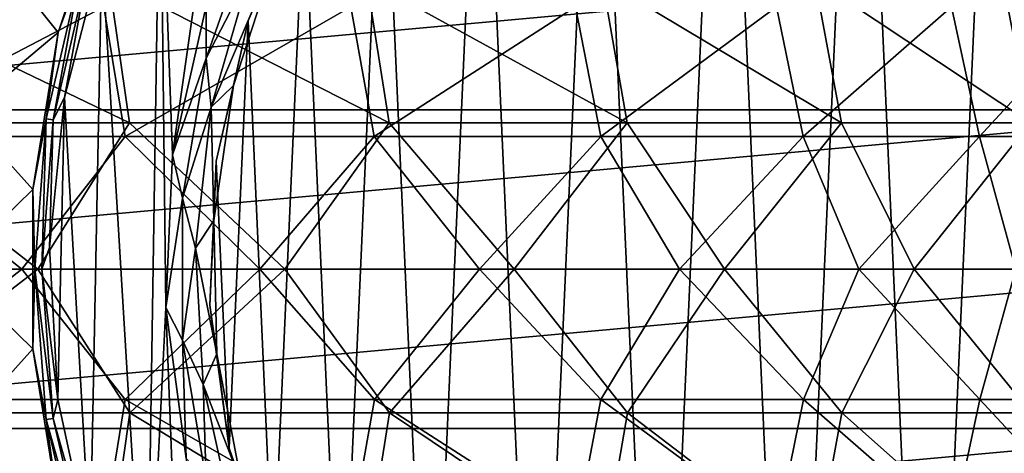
# Model space of a CAD drawing. Header units: metres. Extents: x -62 to 150, y -92 to 92.
# Tile 728 of 771: x 129 to 140, y -2 to 3. Entities that reach past the tile are written whole.
import ezdxf

# ---------------------------------------------------------------- set-up
doc = ezdxf.new("R2010")
doc.units = ezdxf.units.M
doc.layers.add('solid_500615', color=7, linetype='CONTINUOUS')

msp = doc.modelspace()

# ---------------------------------------------------------------- linework, layer by layer
at = {"layer": 'solid_500615'}
for points in [[(139.170242, -8.740664, -90.103577), (138.392975, 8.666092, -90.312111), (139.950851, 8.740664, -89.89415)], [(140.728134, -8.666092, -89.685616), (139.170242, -8.740664, -90.103577), (139.950851, 8.740664, -89.89415)], [(140.728134, -8.666092, -89.685616), (139.950851, 8.740664, -89.89415), (141.495453, 8.517583, -89.479759)], [(137.625656, -8.517583, -90.517967), (136.874847, 8.296406, -90.719398), (138.392975, 8.666092, -90.312111)], [(139.170242, -8.740664, -90.103577), (137.625656, -8.517583, -90.517967), (138.392975, 8.666092, -90.312111)], [(136.146957, -8.004446, -90.91468), (135.448196, 7.644197, -91.10215), (136.874847, 8.296406, -90.719398)], [(137.625656, -8.517583, -90.517967), (136.146957, -8.004446, -90.91468), (136.874847, 8.296406, -90.719398)], [(134.7845, -7.218727, -91.280212), (134.161575, 6.731673, -91.447334), (135.448196, 7.644197, -91.10215)], [(136.146957, -8.004446, -90.91468), (134.7845, -7.218727, -91.280212), (135.448196, 7.644197, -91.10215)], [(133.584702, -6.187184, -91.602104), (133.058807, 5.589911, -91.743187), (134.161575, 6.731673, -91.447334)], [(134.7845, -7.218727, -91.280212), (133.584702, -6.187184, -91.602104), (134.161575, 6.731673, -91.447334)], [(130.563126, 5.065681, -92.41275), (131.439453, 6.460843, -92.177635), (130.700455, 1.279639, -92.3759)], [(131.439453, 6.460843, -92.177635), (131.078415, 2.943464, -92.274506), (130.700455, 1.279639, -92.3759)], [(132.588379, -4.944945, -91.8694), (132.177444, 4.25779, -91.979645), (133.058807, 5.589911, -91.743187)], [(133.584702, -6.187184, -91.602104), (132.588379, -4.944945, -91.8694), (133.058807, 5.589911, -91.743187)], [(130.40834, -4.759176, -92.454269), (129.906982, 3.541548, -92.588783), (130.563126, 5.065681, -92.41275)], [(130.40834, -4.759176, -92.454269), (130.563126, 5.065681, -92.41275), (130.624207, -0.427762, -92.396355)], [(130.563126, 5.065681, -92.41275), (130.700455, 1.279639, -92.3759), (130.624207, -0.427762, -92.396355)], [(128.752197, 3.473166, -90.964088), (129.97644, 4.336167, -92.425133), (129.417328, 2.649932, -92.575134)], [(129.665344, 3.322987, -92.584023), (129.417328, 2.649932, -92.575134), (129.97644, 4.336167, -92.425133)], [(131.829498, -3.534308, -92.072998), (131.547516, 2.780676, -92.148651), (132.177444, 4.25779, -91.979645)], [(131.85582, 3.504742, -92.221237), (132.177444, 4.25779, -91.979645), (131.547516, 2.780676, -92.148651)], [(132.588379, -4.944945, -91.8694), (131.829498, -3.534308, -92.072998), (132.177444, 4.25779, -91.979645)], [(131.60318, 3.855633, -92.248177), (131.07785, 2.361259, -92.389114), (131.078415, 2.943464, -92.274506)], [(131.60318, 3.855633, -92.248177), (131.568542, 3.311376, -92.298309), (131.07785, 2.361259, -92.389114)], [(129.77829, -3.140291, -92.623306), (129.48848, 1.921753, -92.701057), (129.906982, 3.541548, -92.588783)], [(129.740326, 3.302094, -92.615311), (129.906982, 3.541548, -92.588783), (129.48848, 1.921753, -92.701057)], [(130.40834, -4.759176, -92.454269), (129.77829, -3.140291, -92.623306), (129.906982, 3.541548, -92.588783)], [(142.459885, 3.514257, -63.544006), (123.808762, 3.514257, -68.547836), (123.361038, 1.784235, -68.667953)], [(142.907608, 1.784235, -63.423885), (142.459885, 3.514257, -63.544006), (123.361038, 1.784235, -68.667953)], [(128.354538, 1.758229, -91.07077), (128.752197, 3.473166, -90.964088), (129.417328, 2.649932, -92.575134)], [(131.85582, 3.504742, -92.221237), (131.134476, 1.813768, -92.414764), (131.568542, 3.311376, -92.298309)], [(131.85582, 3.504742, -92.221237), (131.384644, 2.0549, -92.347649), (131.134476, 1.813768, -92.414764)], [(131.85582, 3.504742, -92.221237), (131.547516, 2.780676, -92.148651), (131.384644, 2.0549, -92.347649)], [(129.665344, 3.322987, -92.584023), (129.284882, 1.682204, -92.686089), (129.417328, 2.649932, -92.575134)], [(129.362244, 1.671627, -92.716743), (129.284882, 1.682204, -92.686089), (129.665344, 3.322987, -92.584023)], [(129.740326, 3.302094, -92.615311), (129.362244, 1.671627, -92.716743), (129.665344, 3.322987, -92.584023)], [(131.07785, 2.361259, -92.389114), (131.568542, 3.311376, -92.298309), (131.134476, 1.813768, -92.414764)], [(130.218674, 1.639465, -45.038548), (129.986786, 3.243879, -45.322136), (126.882538, 3.243879, -43.006512)], [(127.088287, 1.639465, -42.703426), (130.218674, 1.639465, -45.038548), (126.882538, 3.243879, -43.006512)], [(129.740326, 3.302094, -92.615311), (129.48848, 1.921753, -92.701057), (129.362244, 1.671627, -92.716743)], [(133.129013, 1.639465, -47.642773), (132.872833, 3.243879, -47.904617), (129.986786, 3.243879, -45.322136)], [(130.218674, 1.639465, -45.038548), (133.129013, 1.639465, -47.642773), (129.986786, 3.243879, -45.322136)], [(135.796265, 1.639465, -50.495464), (135.517807, 3.243879, -50.733494), (132.872833, 3.243879, -47.904617)], [(133.129013, 1.639465, -47.642773), (135.796265, 1.639465, -50.495464), (132.872833, 3.243879, -47.904617)], [(138.199295, 1.639465, -53.574024), (137.900772, 3.243879, -53.786354), (135.517807, 3.243879, -50.733494)], [(135.796265, 1.639465, -50.495464), (138.199295, 1.639465, -53.574024), (135.517807, 3.243879, -50.733494)], [(140.319046, 1.639465, -56.854069), (140.002838, 3.243879, -57.039013), (137.900772, 3.243879, -53.786354)], [(138.199295, 1.639465, -53.574024), (140.319046, 1.639465, -56.854069), (137.900772, 3.243879, -53.786354)], [(142.138763, 1.639465, -60.309605), (141.807358, 3.243879, -60.465698), (140.002838, 3.243879, -57.039013)], [(140.319046, 1.639465, -56.854069), (142.138763, 1.639465, -60.309605), (140.002838, 3.243879, -57.039013)], [(129.929993, 2.937081, -47.202824), (127.147987, 1.486127, -44.566929), (126.93499, 2.937081, -44.842991)], [(129.929993, 2.937081, -47.202824), (130.16774, 1.486127, -46.947731), (127.147987, 1.486127, -44.566929)], [(132.698837, 2.937081, -49.824345), (130.16774, 1.486127, -46.947731), (129.929993, 2.937081, -47.202824)], [(132.698837, 2.937081, -49.824345), (132.95929, 1.486127, -49.592434), (130.16774, 1.486127, -46.947731)], [(131.07785, 2.361259, -92.389114), (130.700455, 1.279639, -92.3759), (131.078415, 2.943464, -92.274506)], [(135.218735, 2.937081, -52.685982), (132.95929, 1.486127, -49.592434), (132.698837, 2.937081, -49.824345)], [(135.218735, 2.937081, -52.685982), (135.499634, 1.486127, -52.479267), (132.95929, 1.486127, -49.592434)], [(137.468933, 2.937081, -55.764194), (135.499634, 1.486127, -52.479267), (135.218735, 2.937081, -52.685982)], [(137.468933, 2.937081, -55.764194), (137.767883, 1.486127, -55.584465), (135.499634, 1.486127, -52.479267)], [(139.430954, 2.937081, -59.033649), (137.767883, 1.486127, -55.584465), (137.468933, 2.937081, -55.764194)], [(139.430954, 2.937081, -59.033649), (139.745331, 1.486127, -58.882469), (137.767883, 1.486127, -55.584465)], [(141.088623, 2.937081, -62.467449), (139.745331, 1.486127, -58.882469), (139.430954, 2.937081, -59.033649)], [(141.088623, 2.937081, -62.467449), (141.415741, 1.486127, -62.346127), (139.745331, 1.486127, -58.882469)], [(131.333893, -2.003318, -92.205963), (131.19046, 1.208868, -92.244438), (131.547516, 2.780676, -92.148651)], [(131.384644, 2.0549, -92.347649), (131.547516, 2.780676, -92.148651), (131.19046, 1.208868, -92.244438)], [(131.829498, -3.534308, -92.072998), (131.333893, -2.003318, -92.205963), (131.547516, 2.780676, -92.148651)], [(128.354538, 1.758229, -91.07077), (129.417328, 2.649932, -92.575134), (129.133911, 0.891416, -92.651169)], [(129.284882, 1.682204, -92.686089), (129.133911, 0.891416, -92.651169), (129.417328, 2.649932, -92.575134)], [(131.07785, 2.361259, -92.389114), (130.811127, 0.79514, -92.46067), (130.700455, 1.279639, -92.3759)], [(131.07785, 2.361259, -92.389114), (131.134476, 1.813768, -92.414764), (130.811127, 0.79514, -92.46067)], [(131.384644, 2.0549, -92.347649), (131.164688, 0.544966, -92.406662), (131.134476, 1.813768, -92.414764)], [(131.384644, 2.0549, -92.347649), (131.19046, 1.208868, -92.244438), (131.164688, 0.544966, -92.406662)], [(129.41626, -1.458798, -92.720436), (129.321548, 0.24217, -92.745842), (129.48848, 1.921753, -92.701057)], [(129.362244, 1.671627, -92.716743), (129.48848, 1.921753, -92.701057), (129.321548, 0.24217, -92.745842)], [(129.77829, -3.140291, -92.623306), (129.41626, -1.458798, -92.720436), (129.48848, 1.921753, -92.701057)], [(142.907608, 1.784235, -63.423885), (123.210266, 0, -68.708405), (143.058365, 0, -63.383438)], [(142.907608, 1.784235, -63.423885), (123.361038, 1.784235, -68.667953), (123.210266, 0, -68.708405)], [(130.811127, 0.79514, -92.46067), (131.134476, 1.813768, -92.414764), (130.958084, 0.234548, -92.46209)], [(131.164688, 0.544966, -92.406662), (130.958084, 0.234548, -92.46209), (131.134476, 1.813768, -92.414764)], [(128.220886, 0, -91.106628), (128.354538, 1.758229, -91.07077), (129.133911, 0.891416, -92.651169)], [(129.284882, 1.682204, -92.686089), (129.157013, 0, -92.720398), (129.133911, 0.891416, -92.651169)], [(129.235184, 0, -92.750832), (129.157013, 0, -92.720398), (129.284882, 1.682204, -92.686089)], [(129.362244, 1.671627, -92.716743), (129.235184, 0, -92.750832), (129.284882, 1.682204, -92.686089)], [(129.362244, 1.671627, -92.716743), (129.321548, 0.24217, -92.745842), (129.235184, 0, -92.750832)], [(127.088287, 1.639465, -42.703426), (126.242134, 0, -41.997051), (129.190506, 0, -44.068336)], [(127.088287, 1.639465, -42.703426), (129.190506, 0, -44.068336), (130.218674, 1.639465, -45.038548)], [(130.218674, 1.639465, -45.038548), (129.190506, 0, -44.068336), (131.959503, 0, -46.373917)], [(130.218674, 1.639465, -45.038548), (131.959503, 0, -46.373917), (133.129013, 1.639465, -47.642773)], [(133.129013, 1.639465, -47.642773), (131.959503, 0, -46.373917), (134.530579, 0, -48.898331)], [(133.129013, 1.639465, -47.642773), (134.530579, 0, -48.898331), (135.796265, 1.639465, -50.495464)], [(135.796265, 1.639465, -50.495464), (134.530579, 0, -48.898331), (136.886475, 0, -51.624653)], [(135.796265, 1.639465, -50.495464), (136.886475, 0, -51.624653), (138.199295, 1.639465, -53.574024)], [(138.199295, 1.639465, -53.574024), (136.886475, 0, -51.624653), (139.011383, 0, -54.534599)], [(138.199295, 1.639465, -53.574024), (139.011383, 0, -54.534599), (140.319046, 1.639465, -56.854069)], [(140.319046, 1.639465, -56.854069), (139.011383, 0, -54.534599), (140.891083, 0, -57.608654)], [(127.147987, 1.486127, -44.566929), (129.012268, 0, -45.833832), (126.163506, 0, -43.740597)], [(127.147987, 1.486127, -44.566929), (130.16774, 1.486127, -46.947731), (129.012268, 0, -45.833832)], [(130.16774, 1.486127, -46.947731), (131.677231, 0, -48.156586), (129.012268, 0, -45.833832)], [(130.16774, 1.486127, -46.947731), (132.95929, 1.486127, -49.592434), (131.677231, 0, -48.156586)], [(132.95929, 1.486127, -49.592434), (134.139923, 0, -50.69278), (131.677231, 0, -48.156586)], [(132.95929, 1.486127, -49.592434), (135.499634, 1.486127, -52.479267), (134.139923, 0, -50.69278)], [(135.499634, 1.486127, -52.479267), (136.383316, 0, -53.424866), (134.139923, 0, -50.69278)], [(135.499634, 1.486127, -52.479267), (137.767883, 1.486127, -55.584465), (136.383316, 0, -53.424866)], [(137.767883, 1.486127, -55.584465), (138.391891, 0, -56.333946), (136.383316, 0, -53.424866)], [(137.767883, 1.486127, -55.584465), (139.745331, 1.486127, -58.882469), (138.391891, 0, -56.333946)], [(139.745331, 1.486127, -58.882469), (140.151764, 0, -59.399891), (138.391891, 0, -56.333946)], [(139.745331, 1.486127, -58.882469), (141.415741, 1.486127, -62.346127), (140.151764, 0, -59.399891)], [(130.811127, 0.79514, -92.46067), (130.624207, -0.427762, -92.396355), (130.700455, 1.279639, -92.3759)], [(131.333893, -2.003318, -92.205963), (131.118439, -0.404105, -92.263763), (131.19046, 1.208868, -92.244438)], [(131.164688, 0.544966, -92.406662), (131.19046, 1.208868, -92.244438), (131.118439, -0.404105, -92.263763)], [(128.220886, 0, -91.106628), (129.133911, 0.891416, -92.651169), (129.133911, -0.891418, -92.651169)], [(129.157013, 0, -92.720398), (129.133911, -0.891418, -92.651169), (129.133911, 0.891416, -92.651169)], [(130.811127, 0.79514, -92.46067), (130.811127, -0.79514, -92.46067), (130.624207, -0.427762, -92.396355)], [(130.811127, 0.79514, -92.46067), (130.958084, 0.234548, -92.46209), (130.811127, -0.79514, -92.46067)], [(131.164688, 0.544966, -92.406662), (131.198196, -0.949581, -92.397667), (130.958084, 0.234548, -92.46209)], [(131.164688, 0.544966, -92.406662), (131.118439, -0.404105, -92.263763), (131.198196, -0.949581, -92.397667)], [(129.235184, 0, -92.750832), (129.321548, 0.24217, -92.745842), (129.41626, -1.458798, -92.720436)], [(130.811127, -0.79514, -92.46067), (130.958084, 0.234548, -92.46209), (131.045364, -1.289945, -92.438667)], [(131.198196, -0.949581, -92.397667), (131.045364, -1.289945, -92.438667), (130.958084, 0.234548, -92.46209)], [(123.210266, 0, -68.708405), (123.361038, -1.784235, -68.667953), (143.058365, 0, -63.383438)], [(123.361038, -1.784235, -68.667953), (142.907608, -1.784235, -63.423885), (143.058365, 0, -63.383438)], [(127.150482, -1.459592, -44.563595), (126.163506, 0, -43.740597), (129.012268, 0, -45.833832)], [(130.170532, -1.459592, -46.944641), (127.150482, -1.459592, -44.563595), (129.012268, 0, -45.833832)], [(130.170532, -1.459592, -46.944641), (129.012268, 0, -45.833832), (131.677231, 0, -48.156586)], [(129.157013, 0, -92.720398), (129.284882, -1.682204, -92.686089), (129.133911, -0.891418, -92.651169)], [(129.362244, -1.671627, -92.716743), (129.284882, -1.682204, -92.686089), (129.157013, 0, -92.720398)], [(129.235184, 0, -92.750832), (129.362244, -1.671627, -92.716743), (129.157013, 0, -92.720398)], [(129.235184, 0, -92.750832), (129.41626, -1.458798, -92.720436), (129.362244, -1.671627, -92.716743)], [(132.962357, -1.459592, -49.589615), (130.170532, -1.459592, -46.944641), (131.677231, 0, -48.156586)], [(132.962357, -1.459592, -49.589615), (131.677231, 0, -48.156586), (134.139923, 0, -50.69278)], [(135.502945, -1.459592, -52.476742), (132.962357, -1.459592, -49.589615), (134.139923, 0, -50.69278)], [(135.502945, -1.459592, -52.476742), (134.139923, 0, -50.69278), (136.383316, 0, -53.424866)], [(137.771408, -1.459592, -55.582256), (135.502945, -1.459592, -52.476742), (136.383316, 0, -53.424866)], [(137.771408, -1.459592, -55.582256), (136.383316, 0, -53.424866), (138.391891, 0, -56.333946)], [(139.749054, -1.459592, -58.880592), (137.771408, -1.459592, -55.582256), (138.391891, 0, -56.333946)], [(139.749054, -1.459592, -58.880592), (138.391891, 0, -56.333946), (140.151764, 0, -59.399891)], [(141.419617, -1.459592, -62.344601), (139.749054, -1.459592, -58.880592), (140.151764, 0, -59.399891)], [(127.090881, -1.608541, -42.699608), (129.190506, 0, -44.068336), (126.242134, 0, -41.997051)], [(127.090881, -1.608541, -42.699608), (130.221588, -1.608541, -45.034973), (129.190506, 0, -44.068336)], [(128.354538, -1.758229, -91.07077), (128.220886, 0, -91.106628), (129.133911, -0.891418, -92.651169)], [(130.221588, -1.608541, -45.034973), (131.959503, 0, -46.373917), (129.190506, 0, -44.068336)], [(130.221588, -1.608541, -45.034973), (133.132233, -1.608541, -47.639473), (131.959503, 0, -46.373917)], [(133.132233, -1.608541, -47.639473), (134.530579, 0, -48.898331), (131.959503, 0, -46.373917)], [(133.132233, -1.608541, -47.639473), (135.799774, -1.608541, -50.492462), (134.530579, 0, -48.898331)], [(135.799774, -1.608541, -50.492462), (136.886475, 0, -51.624653), (134.530579, 0, -48.898331)], [(135.799774, -1.608541, -50.492462), (138.203049, -1.608541, -53.57135), (136.886475, 0, -51.624653)], [(138.203049, -1.608541, -53.57135), (139.011383, 0, -54.534599), (136.886475, 0, -51.624653)], [(138.203049, -1.608541, -53.57135), (140.323044, -1.608541, -56.851738), (139.011383, 0, -54.534599)], [(140.323044, -1.608541, -56.851738), (140.891083, 0, -57.608654), (139.011383, 0, -54.534599)], [(130.82254, -5.531117, -92.343147), (130.40834, -4.759176, -92.454269), (130.624207, -0.427762, -92.396355)], [(130.82254, -5.531117, -92.343147), (130.624207, -0.427762, -92.396355), (130.85228, -2.120597, -92.335167)], [(130.811127, -0.79514, -92.46067), (130.85228, -2.120597, -92.335167), (130.624207, -0.427762, -92.396355)], [(131.198196, -0.949581, -92.397667), (131.118439, -0.404105, -92.263763), (131.333893, -2.003318, -92.205963)], [(130.811127, -0.79514, -92.46067), (131.07785, -2.361259, -92.389114), (130.85228, -2.120597, -92.335167)], [(130.811127, -0.79514, -92.46067), (131.045364, -1.289945, -92.438667), (131.07785, -2.361259, -92.389114)], [(128.354538, -1.758229, -91.07077), (129.133911, -0.891418, -92.651169), (129.417328, -2.649934, -92.575134)], [(129.284882, -1.682204, -92.686089), (129.417328, -2.649934, -92.575134), (129.133911, -0.891418, -92.651169)], [(131.198196, -0.949581, -92.397667), (131.472549, -2.400536, -92.324066), (131.045364, -1.289945, -92.438667)], [(131.198196, -0.949581, -92.397667), (131.333893, -2.003318, -92.205963), (131.472549, -2.400536, -92.324066)], [(131.472549, -2.400536, -92.324066), (131.353622, -2.686116, -92.355972), (131.045364, -1.289945, -92.438667)], [(131.07785, -2.361259, -92.389114), (131.045364, -1.289945, -92.438667), (131.353622, -2.686116, -92.355972)], [(126.94001, -2.911524, -44.836414), (127.150482, -1.459592, -44.563595), (129.935593, -2.911524, -47.196735)], [(129.935593, -2.911524, -47.196735), (127.150482, -1.459592, -44.563595), (130.170532, -1.459592, -46.944641)], [(129.362244, -1.671627, -92.716743), (129.41626, -1.458798, -92.720436), (129.77829, -3.140291, -92.623306)], [(129.935593, -2.911524, -47.196735), (130.170532, -1.459592, -46.944641), (132.704971, -2.911524, -49.818802)], [(132.704971, -2.911524, -49.818802), (130.170532, -1.459592, -46.944641), (132.962357, -1.459592, -49.589615)], [(132.704971, -2.911524, -49.818802), (132.962357, -1.459592, -49.589615), (135.225357, -2.911524, -52.68103)], [(135.225357, -2.911524, -52.68103), (132.962357, -1.459592, -49.589615), (135.502945, -1.459592, -52.476742)], [(135.225357, -2.911524, -52.68103), (135.502945, -1.459592, -52.476742), (137.475998, -2.911524, -55.75988)], [(137.475998, -2.911524, -55.75988), (135.502945, -1.459592, -52.476742), (137.771408, -1.459592, -55.582256)], [(137.475998, -2.911524, -55.75988), (137.771408, -1.459592, -55.582256), (139.438385, -2.911524, -59.030006)], [(139.438385, -2.911524, -59.030006), (137.771408, -1.459592, -55.582256), (139.749054, -1.459592, -58.880592)], [(139.438385, -2.911524, -59.030006), (139.749054, -1.459592, -58.880592), (141.096359, -2.911524, -62.464504)], [(141.096359, -2.911524, -62.464504), (139.749054, -1.459592, -58.880592), (141.419617, -1.459592, -62.344601)], [(126.887695, -3.21399, -42.99892), (129.992599, -3.21399, -45.315033), (127.090881, -1.608541, -42.699608)], [(129.992599, -3.21399, -45.315033), (130.221588, -1.608541, -45.034973), (127.090881, -1.608541, -42.699608)], [(129.992599, -3.21399, -45.315033), (132.879242, -3.21399, -47.898056), (130.221588, -1.608541, -45.034973)], [(132.879242, -3.21399, -47.898056), (133.132233, -1.608541, -47.639473), (130.221588, -1.608541, -45.034973)], [(132.879242, -3.21399, -47.898056), (135.524796, -3.21399, -50.727531), (133.132233, -1.608541, -47.639473)], [(135.524796, -3.21399, -50.727531), (135.799774, -1.608541, -50.492462), (133.132233, -1.608541, -47.639473)], [(135.524796, -3.21399, -50.727531), (137.908249, -3.21399, -53.781033), (135.799774, -1.608541, -50.492462)], [(137.908249, -3.21399, -53.781033), (138.203049, -1.608541, -53.57135), (135.799774, -1.608541, -50.492462)], [(137.908249, -3.21399, -53.781033), (140.010773, -3.21399, -57.034378), (138.203049, -1.608541, -53.57135)], [(140.010773, -3.21399, -57.034378), (140.323044, -1.608541, -56.851738), (138.203049, -1.608541, -53.57135)], [(140.010773, -3.21399, -57.034378), (141.815659, -3.21399, -60.461788), (140.323044, -1.608541, -56.851738)], [(128.752197, -3.473166, -90.964088), (128.354538, -1.758229, -91.07077), (129.417328, -2.649934, -92.575134)], [(129.362244, -1.671627, -92.716743), (129.740326, -3.302094, -92.615311), (129.284882, -1.682204, -92.686089)], [(129.284882, -1.682204, -92.686089), (129.665344, -3.322987, -92.584023), (129.417328, -2.649934, -92.575134)], [(129.740326, -3.302094, -92.615311), (129.665344, -3.322987, -92.584023), (129.284882, -1.682204, -92.686089)], [(129.362244, -1.671627, -92.716743), (129.77829, -3.140291, -92.623306), (129.740326, -3.302094, -92.615311)], [(123.361038, -1.784235, -68.667953), (123.808762, -3.514257, -68.547836), (142.907608, -1.784235, -63.423885)], [(123.808762, -3.514257, -68.547836), (142.459885, -3.514257, -63.544006), (142.907608, -1.784235, -63.423885)], [(131.472549, -2.400536, -92.324066), (131.333893, -2.003318, -92.205963), (131.829498, -3.534308, -92.072998)]]:
    msp.add_3dface(points, dxfattribs=at)

doc.saveas('drawing.dxf')
